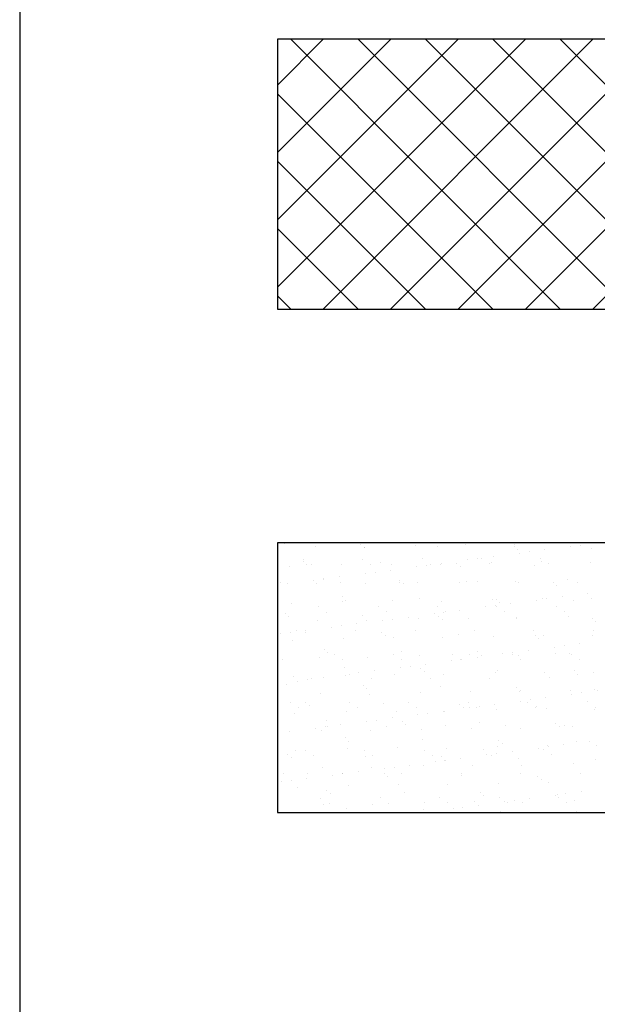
# Model space of a CAD drawing. Header units: millimetres. Extents: x -7023 to 53801, y 9849 to 33561.
# Tile 308 of 537: x 13022 to 13099, y 28838 to 28969. Entities that reach past the tile are written whole.
import ezdxf

# ---------------------------------------------------------------- set-up
doc = ezdxf.new("R2010")
doc.units = ezdxf.units.MM
doc.layers.add('.IE_podklad', color=252, linetype='Continuous')

msp = doc.modelspace()

# ---------------------------------------------------------------- linework, layer by layer
at = {"layer": '.IE_podklad', "ltscale": 30}
msp.add_line((13022.46, 30675.31), (13022.46, 28587.88), dxfattribs=at)
at = {"layer": '.IE_podklad'}
for p, q in [((13056.83, 28960.35), (13062.92, 28966.44)), ((13056.83, 28951.37), (13071.9, 28966.44)), ((13056.83, 28942.39), (13080.88, 28966.44)), ((13056.83, 28933.41), (13089.86, 28966.44)), ((13176.34, 28966.44), (13056.83, 28966.44)), ((13056.83, 28966.44), (13056.83, 28930.5)), ((13094.5, 28930.5), (13058.57, 28966.44)), ((13062.91, 28930.5), (13098.84, 28966.44)), ((13103.48, 28930.5), (13067.55, 28966.44)), ((13071.89, 28930.5), (13107.82, 28966.44)), ((13112.46, 28930.5), (13076.53, 28966.44)), ((13080.87, 28930.5), (13116.8, 28966.44)), ((13121.44, 28930.5), (13085.51, 28966.44)), ((13089.85, 28930.5), (13125.78, 28966.44)), ((13130.42, 28930.5), (13094.49, 28966.44)), ((13098.83, 28930.5), (13134.76, 28966.44)), ((13085.52, 28930.5), (13056.83, 28959.19)), ((13076.54, 28930.5), (13056.83, 28950.21)), ((13067.56, 28930.5), (13056.83, 28941.23)), ((13058.58, 28930.5), (13056.83, 28932.25)), ((13056.83, 28930.5), (13176.34, 28930.5)), ((13176.34, 28899.38), (13056.83, 28899.38)), ((13056.83, 28899.38), (13056.83, 28863.45)), ((13057.73, 28899.25), (13057.73, 28899.25)), ((13061.89, 28898.82), (13061.89, 28898.82)), ((13067.89, 28899.16), (13067.89, 28899.16)), ((13068.39, 28898.79), (13068.39, 28898.79)), ((13075.25, 28899.03), (13075.25, 28899.03)), ((13078.2, 28898.94), (13078.2, 28898.94)), ((13081.9, 28899.12), (13081.9, 28899.12)), ((13088.37, 28898.85), (13088.37, 28898.85)), ((13088.4, 28899.09), (13088.4, 28899.09)), ((13095.26, 28899.34), (13095.26, 28899.34)), ((13095.85, 28898.9), (13095.85, 28898.9)), ((13097.17, 28899.08), (13097.17, 28899.08)), ((13099.24, 28899.35), (13099.24, 28899.35)), ((13068.36, 28898.73), (13068.36, 28898.73)), ((13085.56, 28897.55), (13085.56, 28897.55)), ((13088.84, 28898.42), (13088.84, 28898.42)), ((13089.01, 28898), (13089.01, 28898)), ((13090.33, 28898.18), (13090.33, 28898.18)), ((13092.4, 28898.45), (13092.4, 28898.45)), ((13098.68, 28898.63), (13098.68, 28898.63)), ((13058.47, 28896.19), (13058.47, 28896.19)), ((13060.25, 28896.93), (13060.25, 28896.93)), ((13060.27, 28897.19), (13060.27, 28897.19)), ((13060.72, 28896.5), (13060.72, 28896.5)), ((13061.34, 28896.51), (13061.34, 28896.51)), ((13065.33, 28896.44), (13065.33, 28896.44)), ((13068.18, 28897.21), (13068.18, 28897.21)), ((13069.25, 28896.52), (13069.25, 28896.52)), ((13070.57, 28896.71), (13070.57, 28896.71)), ((13071.98, 28896.52), (13071.98, 28896.52)), ((13075.34, 28896.2), (13075.34, 28896.2)), ((13076.09, 28897.22), (13076.09, 28897.22)), ((13076.66, 28896.38), (13076.66, 28896.38)), ((13077.16, 28896.54), (13077.16, 28896.54)), ((13078.47, 28896.49), (13078.47, 28896.49)), ((13078.73, 28896.65), (13078.73, 28896.65)), ((13080.73, 28896.62), (13080.73, 28896.62)), ((13081.2, 28896.19), (13081.2, 28896.19)), ((13082.18, 28897.1), (13082.18, 28897.1)), ((13083.5, 28897.28), (13083.5, 28897.28)), ((13084, 28897.24), (13084, 28897.24)), ((13085.07, 28896.55), (13085.07, 28896.55)), ((13085.33, 28896.74), (13085.33, 28896.74)), ((13091.05, 28896.4), (13091.05, 28896.4)), ((13091.91, 28897.25), (13091.91, 28897.25)), ((13091.98, 28896.82), (13091.98, 28896.82)), ((13092.98, 28896.57), (13092.98, 28896.57)), ((13098.48, 28896.79), (13098.48, 28896.79)), ((13065.05, 28894.85), (13065.05, 28894.85)), ((13068.5, 28895.3), (13068.5, 28895.3)), ((13069.82, 28895.48), (13069.82, 28895.48)), ((13071.89, 28895.75), (13071.89, 28895.75)), ((13057.28, 28894.04), (13057.28, 28894.04)), ((13058.21, 28893.95), (13058.21, 28893.95)), ((13061.66, 28894.4), (13061.66, 28894.4)), ((13062.05, 28893.92), (13062.05, 28893.92)), ((13062.93, 28894.48), (13062.93, 28894.48)), ((13062.99, 28894.58), (13062.99, 28894.58)), ((13065.19, 28894.05), (13065.19, 28894.05)), ((13068.55, 28893.89), (13068.55, 28893.89)), ((13073.1, 28894.39), (13073.1, 28894.39)), ((13073.1, 28894.07), (13073.1, 28894.07)), ((13073.56, 28893.96), (13073.56, 28893.96)), ((13075.41, 28894.14), (13075.41, 28894.14)), ((13081.01, 28894.08), (13081.01, 28894.08)), ((13082.06, 28894.23), (13082.06, 28894.23)), ((13083.41, 28894.17), (13083.41, 28894.17)), ((13088.56, 28894.19), (13088.56, 28894.19)), ((13088.92, 28894.1), (13088.92, 28894.1)), ((13093.57, 28894.08), (13093.57, 28894.08)), ((13094.04, 28893.65), (13094.04, 28893.65)), ((13095.42, 28894.44), (13095.42, 28894.44)), ((13096.83, 28894.11), (13096.83, 28894.11)), ((13098.19, 28892.63), (13098.19, 28892.63)), ((13058.63, 28891.3), (13058.63, 28891.3)), ((13065.46, 28892.16), (13065.46, 28892.16)), ((13065.49, 28891.54), (13065.49, 28891.54)), ((13065.93, 28891.73), (13065.93, 28891.73)), ((13072.14, 28891.63), (13072.14, 28891.63)), ((13075.77, 28891.94), (13075.77, 28891.94)), ((13078.63, 28891.6), (13078.63, 28891.6)), ((13085.49, 28891.84), (13085.49, 28891.84)), ((13085.84, 28891.01), (13085.84, 28891.01)), ((13085.94, 28891.85), (13085.94, 28891.85)), ((13086.41, 28891.42), (13086.41, 28891.42)), ((13087.9, 28891.28), (13087.9, 28891.28)), ((13091.35, 28891.73), (13091.35, 28891.73)), ((13092.14, 28891.93), (13092.14, 28891.93)), ((13092.68, 28891.91), (13092.68, 28891.91)), ((13093.96, 28890.89), (13093.96, 28890.89)), ((13094.74, 28892.18), (13094.74, 28892.18)), ((13096.25, 28891.63), (13096.25, 28891.63)), ((13098.64, 28891.9), (13098.64, 28891.9)), ((13057.83, 28889.93), (13057.83, 28889.93)), ((13062.32, 28890.83), (13062.32, 28890.83)), ((13063.39, 28890.15), (13063.39, 28890.15)), ((13068.14, 28889.71), (13068.14, 28889.71)), ((13070.23, 28890.85), (13070.23, 28890.85)), ((13071.3, 28890.16), (13071.3, 28890.16)), ((13077.68, 28889.93), (13077.68, 28889.93)), ((13078.14, 28890.86), (13078.14, 28890.86)), ((13078.3, 28889.62), (13078.3, 28889.62)), ((13079, 28890.11), (13079, 28890.11)), ((13079.21, 28890.18), (13079.21, 28890.18)), ((13081.07, 28890.38), (13081.07, 28890.38)), ((13084.52, 28890.83), (13084.52, 28890.83)), ((13086.05, 28890.87), (13086.05, 28890.87)), ((13087.12, 28890.19), (13087.12, 28890.19)), ((13095.03, 28890.21), (13095.03, 28890.21)), ((13058.29, 28889.5), (13058.29, 28889.5)), ((13062.21, 28889.03), (13062.21, 28889.03)), ((13065.33, 28888.31), (13065.33, 28888.31)), ((13067.39, 28888.58), (13067.39, 28888.58)), ((13068.71, 28889), (13068.71, 28889)), ((13070.84, 28889.03), (13070.84, 28889.03)), ((13072.17, 28889.21), (13072.17, 28889.21)), ((13074.23, 28889.48), (13074.23, 28889.48)), ((13075.57, 28889.25), (13075.57, 28889.25)), ((13078.77, 28889.19), (13078.77, 28889.19)), ((13082.22, 28889.33), (13082.22, 28889.33)), ((13088.62, 28889.4), (13088.62, 28889.4)), ((13088.72, 28889.3), (13088.72, 28889.3)), ((13095.58, 28889.55), (13095.58, 28889.55)), ((13098.78, 28889.31), (13098.78, 28889.31)), ((13099.25, 28888.88), (13099.25, 28888.88)), ((13057.17, 28887.23), (13057.17, 28887.23)), ((13058.49, 28887.41), (13058.49, 28887.41)), ((13059.33, 28887.68), (13059.33, 28887.68)), ((13060.5, 28887.48), (13060.5, 28887.48)), ((13060.56, 28887.68), (13060.56, 28887.68)), ((13064.01, 28888.13), (13064.01, 28888.13)), ((13067.24, 28887.69), (13067.24, 28887.69)), ((13070.67, 28887.39), (13070.67, 28887.39)), ((13071.14, 28886.96), (13071.14, 28886.96)), ((13075.15, 28887.71), (13075.15, 28887.71)), ((13080.98, 28887.17), (13080.98, 28887.17)), ((13083.06, 28887.72), (13083.06, 28887.72)), ((13085.65, 28886.95), (13085.65, 28886.95)), ((13090.97, 28887.74), (13090.97, 28887.74)), ((13091.14, 28887.08), (13091.14, 28887.08)), ((13092.3, 28887.03), (13092.3, 28887.03)), ((13098.8, 28887), (13098.8, 28887)), ((13098.88, 28887.75), (13098.88, 28887.75)), ((13058.79, 28886.4), (13058.79, 28886.4)), ((13065.65, 28886.65), (13065.65, 28886.65)), ((13072.3, 28886.73), (13072.3, 28886.73)), ((13078.79, 28886.7), (13078.79, 28886.7)), ((13091.61, 28886.65), (13091.61, 28886.65)), ((13095.02, 28885.64), (13095.02, 28885.64)), ((13097.08, 28885.91), (13097.08, 28885.91)), ((13063.03, 28885.16), (13063.03, 28885.16)), ((13063.5, 28884.73), (13063.5, 28884.73)), ((13064.37, 28884.47), (13064.37, 28884.47)), ((13072.28, 28884.49), (13072.28, 28884.49)), ((13073.34, 28884.94), (13073.34, 28884.94)), ((13075.73, 28884.35), (13075.73, 28884.35)), ((13080.19, 28884.5), (13080.19, 28884.5)), ((13082.38, 28884.44), (13082.38, 28884.44)), ((13083.51, 28884.85), (13083.51, 28884.85)), ((13083.98, 28884.42), (13083.98, 28884.42)), ((13086.86, 28884.57), (13086.86, 28884.57)), ((13088.1, 28884.51), (13088.1, 28884.51)), ((13088.18, 28884.74), (13088.18, 28884.74)), ((13088.88, 28884.41), (13088.88, 28884.41)), ((13090.25, 28885.01), (13090.25, 28885.01)), ((13093.7, 28885.47), (13093.7, 28885.47)), ((13093.82, 28884.63), (13093.82, 28884.63)), ((13095.74, 28884.65), (13095.74, 28884.65)), ((13096.01, 28884.53), (13096.01, 28884.53)), ((13057.53, 28883.77), (13057.53, 28883.77)), ((13062.37, 28884.14), (13062.37, 28884.14)), ((13065.44, 28883.79), (13065.44, 28883.79)), ((13068.87, 28884.11), (13068.87, 28884.11)), ((13073.35, 28883.8), (13073.35, 28883.8)), ((13076.57, 28883.21), (13076.57, 28883.21)), ((13080.02, 28883.67), (13080.02, 28883.67)), ((13081.26, 28883.82), (13081.26, 28883.82)), ((13081.34, 28883.84), (13081.34, 28883.84)), ((13083.41, 28884.11), (13083.41, 28884.11)), ((13089.17, 28883.83), (13089.17, 28883.83)), ((13097.08, 28883.85), (13097.08, 28883.85)), ((13065.71, 28882.71), (13065.71, 28882.71)), ((13065.81, 28881.75), (13065.81, 28881.75)), ((13066.35, 28881.87), (13066.35, 28881.87)), ((13067.67, 28882.04), (13067.67, 28882.04)), ((13069.73, 28882.31), (13069.73, 28882.31)), ((13072.46, 28881.84), (13072.46, 28881.84)), ((13073.18, 28882.77), (13073.18, 28882.77)), ((13074.51, 28882.94), (13074.51, 28882.94)), ((13075.87, 28882.62), (13075.87, 28882.62)), ((13076.34, 28882.19), (13076.34, 28882.19)), ((13078.95, 28881.81), (13078.95, 28881.81)), ((13085.81, 28882.06), (13085.81, 28882.06)), ((13086.19, 28882.4), (13086.19, 28882.4)), ((13092.46, 28882.14), (13092.46, 28882.14)), ((13096.35, 28882.31), (13096.35, 28882.31)), ((13096.82, 28881.88), (13096.82, 28881.88)), ((13098.96, 28882.11), (13098.96, 28882.11)), ((13058.07, 28880.48), (13058.07, 28880.48)), ((13058.95, 28881.51), (13058.95, 28881.51)), ((13059.51, 28880.96), (13059.51, 28880.96)), ((13060.83, 28881.14), (13060.83, 28881.14)), ((13061.39, 28881.32), (13061.39, 28881.32)), ((13062.9, 28881.41), (13062.9, 28881.41)), ((13068.24, 28880.39), (13068.24, 28880.39)), ((13069.3, 28881.33), (13069.3, 28881.33)), ((13077.21, 28881.35), (13077.21, 28881.35)), ((13085.12, 28881.36), (13085.12, 28881.36)), ((13093.02, 28881.38), (13093.02, 28881.38)), ((13062.53, 28879.24), (13062.53, 28879.24)), ((13068.71, 28879.96), (13068.71, 28879.96)), ((13069.03, 28879.21), (13069.03, 28879.21)), ((13075.89, 28879.46), (13075.89, 28879.46)), ((13078.55, 28880.17), (13078.55, 28880.17)), ((13082.54, 28879.54), (13082.54, 28879.54)), ((13088.71, 28880.08), (13088.71, 28880.08)), ((13089.04, 28879.51), (13089.04, 28879.51)), ((13089.18, 28879.65), (13089.18, 28879.65)), ((13095.9, 28879.76), (13095.9, 28879.76)), ((13096.04, 28879.2), (13096.04, 28879.2)), ((13097.36, 28879.37), (13097.36, 28879.37)), ((13099.03, 28879.86), (13099.03, 28879.86)), ((13099.43, 28879.64), (13099.43, 28879.64)), ((13058.51, 28878.1), (13058.51, 28878.1)), ((13060.6, 28878.16), (13060.6, 28878.16)), ((13066.42, 28878.11), (13066.42, 28878.11)), ((13070.92, 28877.94), (13070.92, 28877.94)), ((13074.33, 28878.13), (13074.33, 28878.13)), ((13081.08, 28877.85), (13081.08, 28877.85)), ((13082.24, 28878.14), (13082.24, 28878.14)), ((13085.75, 28877.84), (13085.75, 28877.84)), ((13089.2, 28878.3), (13089.2, 28878.3)), ((13090.15, 28878.15), (13090.15, 28878.15)), ((13090.52, 28878.47), (13090.52, 28878.47)), ((13092.59, 28878.74), (13092.59, 28878.74)), ((13098.06, 28878.17), (13098.06, 28878.17)), ((13059.11, 28876.61), (13059.11, 28876.61)), ((13059.58, 28877.41), (13059.58, 28877.41)), ((13061.07, 28877.73), (13061.07, 28877.73)), ((13065.97, 28876.86), (13065.97, 28876.86)), ((13067.49, 28877.43), (13067.49, 28877.43)), ((13072.62, 28876.95), (13072.62, 28876.95)), ((13075.4, 28877.44), (13075.4, 28877.44)), ((13075.53, 28876.5), (13075.53, 28876.5)), ((13076.85, 28876.67), (13076.85, 28876.67)), ((13078.91, 28876.94), (13078.91, 28876.94)), ((13079.11, 28876.91), (13079.11, 28876.91)), ((13081.55, 28877.42), (13081.55, 28877.42)), ((13082.36, 28877.4), (13082.36, 28877.4)), ((13083.31, 28877.46), (13083.31, 28877.46)), ((13083.69, 28877.57), (13083.69, 28877.57)), ((13085.97, 28877.16), (13085.97, 28877.16)), ((13091.22, 28877.47), (13091.22, 28877.47)), ((13091.39, 28877.63), (13091.39, 28877.63)), ((13092.62, 28877.25), (13092.62, 28877.25)), ((13099.12, 28877.22), (13099.12, 28877.22)), ((13099.13, 28877.49), (13099.13, 28877.49)), ((13063.28, 28875.71), (13063.28, 28875.71)), ((13065.24, 28875.14), (13065.24, 28875.14)), ((13068.69, 28875.6), (13068.69, 28875.6)), ((13070.01, 28875.77), (13070.01, 28875.77)), ((13072.08, 28876.04), (13072.08, 28876.04)), ((13073.44, 28875.62), (13073.44, 28875.62)), ((13073.91, 28875.19), (13073.91, 28875.19)), ((13083.76, 28875.4), (13083.76, 28875.4)), ((13093.92, 28875.31), (13093.92, 28875.31)), ((13058.4, 28874.24), (13058.4, 28874.24)), ((13061.85, 28874.7), (13061.85, 28874.7)), ((13062.69, 28874.35), (13062.69, 28874.35)), ((13063.17, 28874.87), (13063.17, 28874.87)), ((13063.44, 28874.96), (13063.44, 28874.96)), ((13069.19, 28874.32), (13069.19, 28874.32)), ((13071.35, 28874.97), (13071.35, 28874.97)), ((13076.05, 28874.56), (13076.05, 28874.56)), ((13079.26, 28874.99), (13079.26, 28874.99)), ((13082.7, 28874.65), (13082.7, 28874.65)), ((13087.17, 28875), (13087.17, 28875)), ((13089.2, 28874.62), (13089.2, 28874.62)), ((13094.39, 28874.88), (13094.39, 28874.88)), ((13095.08, 28875.02), (13095.08, 28875.02)), ((13096.06, 28874.86), (13096.06, 28874.86)), ((13065.81, 28873.39), (13065.81, 28873.39)), ((13066.28, 28872.96), (13066.28, 28872.96)), ((13076.12, 28873.17), (13076.12, 28873.17)), ((13086.29, 28873.08), (13086.29, 28873.08)), ((13086.75, 28872.65), (13086.75, 28872.65)), ((13096.6, 28872.86), (13096.6, 28872.86)), ((13098.38, 28872.93), (13098.38, 28872.93)), ((13059.27, 28871.72), (13059.27, 28871.72)), ((13060.56, 28871.74), (13060.56, 28871.74)), ((13066.13, 28871.97), (13066.13, 28871.97)), ((13068.47, 28871.75), (13068.47, 28871.75)), ((13072.78, 28872.05), (13072.78, 28872.05)), ((13076.38, 28871.76), (13076.38, 28871.76)), ((13079.27, 28872.02), (13079.27, 28872.02)), ((13084.29, 28871.78), (13084.29, 28871.78)), ((13086.03, 28871.3), (13086.03, 28871.3)), ((13086.13, 28872.27), (13086.13, 28872.27)), ((13088.09, 28871.57), (13088.09, 28871.57)), ((13091.54, 28872.03), (13091.54, 28872.03)), ((13092.2, 28871.79), (13092.2, 28871.79)), ((13092.78, 28872.35), (13092.78, 28872.35)), ((13092.87, 28872.2), (13092.87, 28872.2)), ((13094.93, 28872.48), (13094.93, 28872.48)), ((13099.28, 28872.32), (13099.28, 28872.32)), ((13058.17, 28871.16), (13058.17, 28871.16)), ((13058.64, 28870.73), (13058.64, 28870.73)), ((13061.63, 28871.05), (13061.63, 28871.05)), ((13068.49, 28870.94), (13068.49, 28870.94)), ((13069.54, 28871.07), (13069.54, 28871.07)), ((13077.45, 28871.08), (13077.45, 28871.08)), ((13077.87, 28870.23), (13077.87, 28870.23)), ((13078.65, 28870.85), (13078.65, 28870.85)), ((13079.12, 28870.42), (13079.12, 28870.42)), ((13079.19, 28870.4), (13079.19, 28870.4)), ((13081.26, 28870.67), (13081.26, 28870.67)), ((13084.71, 28871.13), (13084.71, 28871.13)), ((13085.36, 28871.1), (13085.36, 28871.1)), ((13088.96, 28870.63), (13088.96, 28870.63)), ((13093.27, 28871.11), (13093.27, 28871.11)), ((13096.22, 28869.97), (13096.22, 28869.97)), ((13099.13, 28870.54), (13099.13, 28870.54)), ((13060.85, 28868.71), (13060.85, 28868.71)), ((13062.85, 28869.45), (13062.85, 28869.45)), ((13065.49, 28868.6), (13065.49, 28868.6)), ((13065.52, 28868.6), (13065.52, 28868.6)), ((13067.58, 28868.87), (13067.58, 28868.87)), ((13069.35, 28869.42), (13069.35, 28869.42)), ((13071.01, 28868.62), (13071.01, 28868.62)), ((13071.03, 28869.33), (13071.03, 28869.33)), ((13072.35, 28869.5), (13072.35, 28869.5)), ((13073.4, 28868.61), (13073.4, 28868.61)), ((13074.42, 28869.77), (13074.42, 28869.77)), ((13076.21, 28869.67), (13076.21, 28869.67)), ((13081.31, 28868.63), (13081.31, 28868.63)), ((13082.86, 28869.75), (13082.86, 28869.75)), ((13089.22, 28868.64), (13089.22, 28868.64)), ((13089.36, 28869.72), (13089.36, 28869.72)), ((13097.13, 28868.65), (13097.13, 28868.65)), ((13057.36, 28867.53), (13057.36, 28867.53)), ((13057.58, 28868.58), (13057.58, 28868.58)), ((13058.68, 28867.7), (13058.68, 28867.7)), ((13060.74, 28867.97), (13060.74, 28867.97)), ((13064.19, 28868.43), (13064.19, 28868.43)), ((13071.48, 28868.19), (13071.48, 28868.19)), ((13081.33, 28868.4), (13081.33, 28868.4)), ((13086.29, 28867.37), (13086.29, 28867.37)), ((13091.49, 28868.31), (13091.49, 28868.31)), ((13091.96, 28867.88), (13091.96, 28867.88)), ((13092.94, 28867.46), (13092.94, 28867.46)), ((13059.43, 28866.83), (13059.43, 28866.83)), ((13063.38, 28866.39), (13063.38, 28866.39)), ((13063.85, 28865.96), (13063.85, 28865.96)), ((13066.29, 28867.07), (13066.29, 28867.07)), ((13072.94, 28867.16), (13072.94, 28867.16)), ((13073.69, 28866.17), (13073.69, 28866.17)), ((13079.43, 28867.13), (13079.43, 28867.13)), ((13083.86, 28866.08), (13083.86, 28866.08)), ((13097.27, 28866.21), (13097.27, 28866.21)), ((13062.61, 28865.38), (13062.61, 28865.38)), ((13063.68, 28864.69), (13063.68, 28864.69)), ((13070.52, 28865.39), (13070.52, 28865.39)), ((13071.59, 28864.71), (13071.59, 28864.71)), ((13076.37, 28864.78), (13076.37, 28864.78)), ((13078.43, 28865.4), (13078.43, 28865.4)), ((13079.5, 28864.72), (13079.5, 28864.72)), ((13083.02, 28864.86), (13083.02, 28864.86)), ((13084.32, 28865.65), (13084.32, 28865.65)), ((13086.34, 28865.42), (13086.34, 28865.42)), ((13087.05, 28864.86), (13087.05, 28864.86)), ((13087.41, 28864.74), (13087.41, 28864.74)), ((13088.37, 28865.03), (13088.37, 28865.03)), ((13089.52, 28864.83), (13089.52, 28864.83)), ((13090.43, 28865.31), (13090.43, 28865.31)), ((13093.88, 28865.76), (13093.88, 28865.76)), ((13094.17, 28865.86), (13094.17, 28865.86)), ((13094.25, 28865.43), (13094.25, 28865.43)), ((13095.21, 28865.94), (13095.21, 28865.94)), ((13095.32, 28864.75), (13095.32, 28864.75)), ((13096.38, 28865.08), (13096.38, 28865.08)), ((13056.83, 28863.45), (13176.34, 28863.45)), ((13063.01, 28864.56), (13063.01, 28864.56)), ((13066.06, 28863.94), (13066.06, 28863.94)), ((13069.51, 28864.53), (13069.51, 28864.53)), ((13076.22, 28863.85), (13076.22, 28863.85)), ((13076.76, 28863.51), (13076.76, 28863.51)), ((13080.21, 28863.96), (13080.21, 28863.96)), ((13081.53, 28864.13), (13081.53, 28864.13)), ((13083.6, 28864.41), (13083.6, 28864.41)), ((13086.53, 28863.63), (13086.53, 28863.63)), ((13096.7, 28863.54), (13096.7, 28863.54))]:
    msp.add_line(p, q, dxfattribs=at)

doc.saveas('drawing.dxf')
